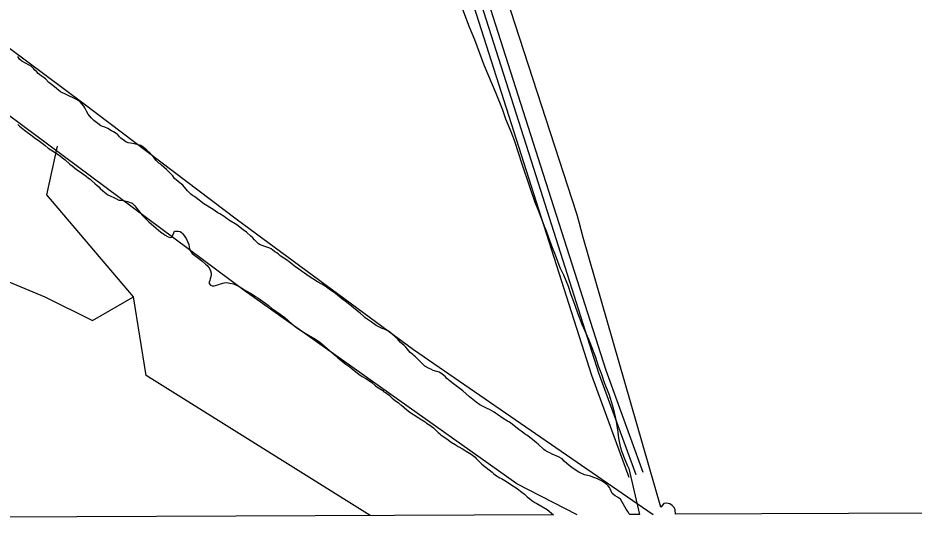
# Model space of a CAD drawing. Extents: x 3424494 to 3462436, y 522220 to 547718.
# Drawn here: x 3455520 to 3457300, y 527710 to 528723 of the extents above; entities that cross this region are included whole.
import ezdxf

# ---------------------------------------------------------------- set-up
doc = ezdxf.new("R2010")
doc.units = 0
for name, color, linetype in [('V-ROAD-CNTR', 7, 'Continuous'), ('V-SITE-VEGE', 7, 'Continuous'), ('V-TOPO-SHOR', 7, 'Continuous')]:
    doc.layers.add(name, color=color, linetype=linetype)

msp = doc.modelspace()

# ---------------------------------------------------------------- linework, layer by layer
at = {"layer": 'V-ROAD-CNTR'}
for points in [[(3455547.6, 531500.2), (3455593.5, 531396.4), (3455843.5, 530642.5), (3456047.2, 530006), (3456315.1, 529191), (3456558.3, 528429.4), (3456687.6, 528023.3), (3456761.4, 527821.3)], [(3455520.1, 531488.1), (3455565.5, 531385.6), (3455815, 530633.2), (3456018.6, 529996.7), (3456286.5, 529181.7), (3456529.7, 528420.3), (3456659.2, 528013.6), (3456733.3, 527811)], [(3455533.8, 531494.1), (3455579.5, 531391), (3455829.3, 530637.8), (3456032.9, 530001.4), (3456300.8, 529186.3), (3456544, 528424.8), (3456673.4, 528018.5), (3456747.3, 527816.2)]]:
    msp.add_lwpolyline(points, dxfattribs=at)
at = {"layer": 'V-SITE-VEGE'}
for p, q in [((3456630.3, 528333.9), (3456132.7, 529865.6)), ((3456403.2, 528740.5), (3456416.5, 528705.4)), ((3456416.5, 528705.4), (3456426.7, 528680)), ((3456426.7, 528680), (3456440.8, 528642.2)), ((3455523, 528641.2), (3455519.6, 528646.3)), ((3455527.8, 528637.2), (3455523, 528641.2)), ((3455542.3, 528629.4), (3455527.8, 528637.2)), ((3456440.8, 528642.2), (3456445.7, 528629.7)), ((3455546.7, 528626.3), (3455542.3, 528629.4)), ((3455551.3, 528622.4), (3455546.7, 528626.3)), ((3455553.8, 528619.3), (3455551.3, 528622.4)), ((3455557.5, 528615.8), (3455553.8, 528619.3)), ((3455560.5, 528612.8), (3455557.5, 528615.8)), ((3456445.7, 528629.7), (3456469.3, 528573.6)), ((3455566.2, 528608.1), (3455560.5, 528612.8)), ((3455572.2, 528603.9), (3455566.2, 528608.1)), ((3455574.5, 528601.8), (3455572.2, 528603.9)), ((3455581.2, 528595), (3455574.5, 528601.8)), ((3455589.5, 528588.7), (3455581.2, 528595)), ((3455596.4, 528582.8), (3455589.5, 528588.7)), ((3455601.6, 528578.6), (3455596.4, 528582.8)), ((3455604.9, 528576.3), (3455601.6, 528578.6)), ((3455616.9, 528569.9), (3455604.9, 528576.3)), ((3455619.9, 528568.9), (3455616.9, 528569.9)), ((3455623.5, 528567.1), (3455619.9, 528568.9)), ((3455628.4, 528564.9), (3455623.5, 528567.1)), ((3455636.5, 528561.1), (3455628.4, 528564.9)), ((3456469.3, 528573.6), (3456481.8, 528542.3)), ((3455639.7, 528559), (3455636.5, 528561.1)), ((3455643.4, 528556), (3455639.7, 528559)), ((3455647.3, 528552.5), (3455643.4, 528556)), ((3455651.2, 528547.6), (3455647.3, 528552.5)), ((3455652.8, 528544.3), (3455651.2, 528547.6)), ((3455656.2, 528537.8), (3455652.8, 528544.3)), ((3455659.8, 528531.8), (3455656.2, 528537.8)), ((3455665.6, 528524.8), (3455659.8, 528531.8)), ((3456481.8, 528542.3), (3456488.6, 528522.9)), ((3455520, 528511.5), (3455523.2, 528508.2)), ((3455523.2, 528508.2), (3455533.1, 528499.8)), ((3455670.8, 528519.1), (3455665.6, 528524.8)), ((3455678.6, 528513.1), (3455670.8, 528519.1)), ((3455684.6, 528508.8), (3455678.6, 528513.1)), ((3455688.3, 528507.4), (3455684.6, 528508.8)), ((3456488.6, 528522.9), (3456498.9, 528497.5)), ((3455533.1, 528499.8), (3455538.4, 528495.8)), ((3455538.4, 528495.8), (3455545.7, 528490.6)), ((3455545.7, 528490.6), (3455555.2, 528483.8)), ((3455692.7, 528506.2), (3455688.3, 528507.4)), ((3455698.9, 528503.4), (3455692.7, 528506.2)), ((3455706.1, 528498.7), (3455698.9, 528503.4)), ((3455710, 528496.8), (3455706.1, 528498.7)), ((3455715.3, 528493.7), (3455710, 528496.8)), ((3455717.8, 528491.9), (3455715.3, 528493.7)), ((3455721.5, 528487), (3455717.8, 528491.9)), ((3456498.9, 528497.5), (3456505.4, 528480.4)), ((3455555.2, 528483.8), (3455560.5, 528480.5)), ((3455560.5, 528480.5), (3455568, 528474)), ((3455568, 528474), (3455574, 528469.3)), ((3455724.5, 528483.9), (3455721.5, 528487)), ((3455734.1, 528477.1), (3455724.5, 528483.9)), ((3455738.8, 528475.2), (3455734.1, 528477.1)), ((3455743.4, 528474), (3455738.8, 528475.2)), ((3455750.6, 528472.8), (3455743.4, 528474)), ((3455753.8, 528472.5), (3455750.6, 528472.8)), ((3455764.2, 528469.4), (3455753.8, 528472.5)), ((3456505.4, 528480.4), (3456514.5, 528453.8)), ((3455574, 528469.3), (3455580.2, 528464.6)), ((3455580.2, 528464.6), (3455593.8, 528455.4)), ((3455593.8, 528455.4), (3455598.9, 528452.2)), ((3455768.8, 528466.4), (3455764.2, 528469.4)), ((3455775.5, 528461.2), (3455768.8, 528466.4)), ((3455782.8, 528454.2), (3455775.5, 528461.2)), ((3455598.9, 528452.2), (3455601.7, 528450.5)), ((3455601.7, 528450.5), (3455611.3, 528443.2)), ((3455611.3, 528443.2), (3455613.6, 528440.9)), ((3455613.6, 528440.9), (3455623.3, 528432.5)), ((3455786, 528450.5), (3455782.8, 528454.2)), ((3455788.5, 528447.9), (3455786, 528450.5)), ((3455790.4, 528445.3), (3455788.5, 528447.9)), ((3455794, 528440.7), (3455790.4, 528445.3)), ((3455799.8, 528434.8), (3455794, 528440.7)), ((3456514.5, 528453.8), (3456520.1, 528435.1)), ((3455623.3, 528432.5), (3455627.6, 528429)), ((3455627.6, 528429), (3455636.6, 528422.2)), ((3455636.6, 528422.2), (3455641.9, 528418.9)), ((3455802.3, 528433.2), (3455799.8, 528434.8)), ((3455805.3, 528430.6), (3455802.3, 528433.2)), ((3455810.8, 528426.2), (3455805.3, 528430.6)), ((3455815.2, 528422), (3455810.8, 528426.2)), ((3455827.8, 528409.1), (3455815.2, 528422)), ((3456520.1, 528435.1), (3456536.8, 528386.4)), ((3455641.9, 528418.9), (3455651.1, 528412.3)), ((3455651.1, 528412.3), (3455655.7, 528408.8)), ((3455655.7, 528408.8), (3455660.5, 528404.6)), ((3455660.5, 528404.6), (3455663.3, 528402.7)), ((3455663.3, 528402.7), (3455665.6, 528400.6)), ((3455831.2, 528404.2), (3455827.8, 528409.1)), ((3455838.6, 528397.9), (3455831.2, 528404.2)), ((3455665.6, 528400.6), (3455673.4, 528393.8)), ((3455673.4, 528393.8), (3455676.9, 528391)), ((3455676.9, 528391), (3455680.8, 528387.5)), ((3455680.8, 528387.5), (3455683.5, 528384.2)), ((3455683.5, 528384.2), (3455688.6, 528379.3)), ((3455842.3, 528395.1), (3455838.6, 528397.9)), ((3455847.3, 528390.9), (3455842.3, 528395.1)), ((3455856.7, 528379.9), (3455847.3, 528390.9)), ((3456536.8, 528386.4), (3456547, 528357.2)), ((3455688.6, 528379.3), (3455695, 528374.4)), ((3455695, 528374.4), (3455698.5, 528372)), ((3455698.5, 528372), (3455701.7, 528370.2)), ((3455701.7, 528370.2), (3455713, 528365)), ((3455859.5, 528377.1), (3455856.7, 528379.9)), ((3455863.8, 528373.1), (3455859.5, 528377.1)), ((3455866.8, 528370.5), (3455863.8, 528373.1)), ((3455869.4, 528368.9), (3455866.8, 528370.5)), ((3455874, 528365.4), (3455869.4, 528368.9)), ((3455713, 528365), (3455715.8, 528363.8)), ((3455715.8, 528363.8), (3455720.4, 528361.4)), ((3455720.4, 528361.4), (3455723.8, 528360.9)), ((3455723.8, 528360.9), (3455732.4, 528359.5)), ((3455732.4, 528359.5), (3455737.9, 528358.3)), ((3455737.9, 528358.3), (3455743, 528356.6)), ((3455743, 528356.6), (3455746.7, 528354.9)), ((3455746.7, 528354.9), (3455752.2, 528349.8)), ((3455752.2, 528349.8), (3455755.9, 528344.4)), ((3455889.6, 528353.9), (3455874, 528365.4)), ((3455907.8, 528342.4), (3455889.6, 528353.9)), ((3456547, 528357.2), (3456554.6, 528338.1)), ((3455755.9, 528344.4), (3455766.9, 528331.4)), ((3455766.9, 528331.4), (3455771.5, 528326.5)), ((3455917.3, 528336), (3455907.8, 528342.4)), ((3455921.4, 528333.7), (3455917.3, 528336)), ((3455929.5, 528328.7), (3455921.4, 528333.7)), ((3456554.6, 528338.1), (3456565.2, 528309.2)), ((3456634.9, 528317.5), (3456630.3, 528333.9)), ((3455771.5, 528326.5), (3455780, 528318)), ((3455780, 528318), (3455794.9, 528305.2)), ((3455932.9, 528326.2), (3455929.5, 528328.7)), ((3455940.5, 528320.8), (3455932.9, 528326.2)), ((3455954.6, 528312.3), (3455940.5, 528320.8)), ((3456642.4, 528287.2), (3456634.9, 528317.5)), ((3455794.9, 528305.2), (3455799.3, 528301.2)), ((3455799.3, 528301.2), (3455806.6, 528295.8)), ((3455806.6, 528295.8), (3455809.4, 528294.2)), ((3455826.7, 528288.4), (3455830.8, 528299.8)), ((3455830.8, 528299.8), (3455838.4, 528299.7)), ((3455838.4, 528299.7), (3455842.6, 528299)), ((3455842.6, 528299), (3455845.1, 528297.1)), ((3455845.1, 528297.1), (3455847.8, 528294)), ((3455967.7, 528302.5), (3455954.6, 528312.3)), ((3455974.1, 528297.8), (3455967.7, 528302.5)), ((3455982.8, 528289.6), (3455974.1, 528297.8)), ((3456565.2, 528309.2), (3456569, 528299.9)), ((3456569, 528299.9), (3456579.7, 528270.6)), ((3455809.4, 528294.2), (3455812.6, 528291.6)), ((3455812.6, 528291.6), (3455818.6, 528288.3)), ((3455818.6, 528288.3), (3455823.9, 528287.1)), ((3455823.9, 528287.1), (3455826.7, 528288.4)), ((3455847.8, 528294), (3455854, 528285.2)), ((3455854, 528285.2), (3455857, 528279.1)), ((3455857, 528279.1), (3455859.2, 528273.3)), ((3455986.1, 528286.8), (3455982.8, 528289.6)), ((3455990.2, 528282.3), (3455986.1, 528286.8)), ((3455993.4, 528279.1), (3455990.2, 528282.3)), ((3455995.7, 528276.5), (3455993.4, 528279.1)), ((3456797, 527751.4), (3456642.4, 528287.2)), ((3455859.2, 528273.3), (3455860.1, 528267.5)), ((3455860.1, 528267.5), (3455861.2, 528262.7)), ((3455861.2, 528262.7), (3455863.8, 528258.9)), ((3455863.8, 528258.9), (3455866.3, 528255.4)), ((3455998, 528274.4), (3455995.7, 528276.5)), ((3456001, 528272.5), (3455998, 528274.4)), ((3456004.9, 528270.9), (3456001, 528272.5)), ((3456010.7, 528269.4), (3456004.9, 528270.9)), ((3456016.5, 528267.3), (3456010.7, 528269.4)), ((3456020.2, 528265.6), (3456016.5, 528267.3)), ((3456022.9, 528264.2), (3456020.2, 528265.6)), ((3456026.4, 528261.9), (3456022.9, 528264.2)), ((3456030.3, 528258.8), (3456026.4, 528261.9)), ((3456579.7, 528270.6), (3456586.9, 528252.7)), ((3455866.3, 528255.4), (3455868.6, 528253.1)), ((3455868.6, 528253.1), (3455881.9, 528243.5)), ((3455881.9, 528243.5), (3455885.1, 528240.7)), ((3456034.4, 528256.5), (3456030.3, 528258.8)), ((3456037.9, 528253.7), (3456034.4, 528256.5)), ((3456040.6, 528250.8), (3456037.9, 528253.7)), ((3456055.6, 528241.2), (3456040.6, 528250.8)), ((3456072.2, 528228.3), (3456055.6, 528241.2)), ((3456586.9, 528252.7), (3456596.4, 528227.7)), ((3455885.1, 528240.7), (3455892.9, 528234.3)), ((3455892.9, 528234.3), (3455895.9, 528231.5)), ((3455895.9, 528231.5), (3455898.7, 528227.8)), ((3455898.7, 528227.8), (3455900.7, 528225.2)), ((3455900.7, 528225.2), (3455902.8, 528221.1)), ((3456075.6, 528226), (3456072.2, 528228.3)), ((3456085.1, 528219), (3456075.6, 528226)), ((3456596.4, 528227.7), (3456603.6, 528212.9)), ((3455903.4, 528209), (3455902.2, 528204.8)), ((3455902.8, 528221.1), (3455903.9, 528216.4)), ((3455903.9, 528213.2), (3455903.4, 528209)), ((3455903.9, 528216.4), (3455903.9, 528213.2)), ((3456089, 528215.9), (3456085.1, 528219)), ((3456098.2, 528209.6), (3456089, 528215.9)), ((3456105.5, 528204.6), (3456098.2, 528209.6)), ((3456603.6, 528212.9), (3456612.7, 528190.3)), ((3455901, 528201.4), (3455899.6, 528198.4)), ((3455899.6, 528198.4), (3455899.8, 528195.4)), ((3455899.8, 528195.4), (3455902.3, 528192.1)), ((3455902.2, 528204.8), (3455901, 528201.4)), ((3455902.3, 528192.1), (3455906, 528190.9)), ((3455906, 528190.9), (3455909.9, 528191.3)), ((3455909.9, 528191.3), (3455919.2, 528193.6)), ((3455919.2, 528193.6), (3455922.2, 528194.7)), ((3455922.2, 528194.7), (3455929.9, 528196.9)), ((3455929.9, 528196.9), (3455934.5, 528197.4)), ((3455934.5, 528197.4), (3455941, 528196.6)), ((3455941, 528196.6), (3455948.2, 528194.7)), ((3455948.2, 528194.7), (3455956.7, 528190.9)), ((3455956.7, 528190.9), (3455961.8, 528188.1)), ((3455961.8, 528188.1), (3455968.9, 528183.9)), ((3456115.2, 528198.8), (3456105.5, 528204.6)), ((3456123.5, 528194.3), (3456115.2, 528198.8)), ((3456130.2, 528190.1), (3456123.5, 528194.3)), ((3456135.3, 528186.5), (3456130.2, 528190.1)), ((3456612.7, 528190.3), (3456617.3, 528175.8)), ((3455968.9, 528183.9), (3455980.7, 528177.3)), ((3455980.7, 528177.3), (3455985.1, 528174.7)), ((3455985.1, 528174.7), (3455991.7, 528170)), ((3455991.7, 528170), (3455996.3, 528166.9)), ((3456138.7, 528184), (3456135.3, 528186.5)), ((3456144.7, 528180), (3456138.7, 528184)), ((3456150.7, 528175.5), (3456144.7, 528180)), ((3456166.3, 528163.1), (3456150.7, 528175.5)), ((3456617.3, 528175.8), (3456626, 528152.8)), ((3455996.3, 528166.9), (3456016.8, 528152.4)), ((3456016.8, 528152.4), (3456024.6, 528146.1)), ((3456169.8, 528160.7), (3456166.3, 528163.1)), ((3456176.2, 528155.8), (3456169.8, 528160.7)), ((3456182.4, 528150.9), (3456176.2, 528155.8)), ((3456626, 528152.8), (3456631.3, 528137.6)), ((3456024.6, 528146.1), (3456029.5, 528142.8)), ((3456029.5, 528142.8), (3456032.2, 528140.7)), ((3456032.2, 528140.7), (3456041, 528135)), ((3456041, 528135), (3456046.5, 528130.6)), ((3456193.7, 528141.3), (3456182.4, 528150.9)), ((3456199.7, 528136.6), (3456193.7, 528141.3)), ((3456206.3, 528130.8), (3456199.7, 528136.6)), ((3456631.3, 528137.6), (3456640, 528115)), ((3456046.5, 528130.6), (3456049.3, 528128.9)), ((3456049.3, 528128.9), (3456064.4, 528115.6)), ((3456209.3, 528128.4), (3456206.3, 528130.8)), ((3456213.5, 528124.9), (3456209.3, 528128.4)), ((3456221.7, 528119.3), (3456213.5, 528124.9)), ((3456231.6, 528112.2), (3456221.7, 528119.3)), ((3456064.4, 528115.6), (3456074.3, 528107.9)), ((3456074.3, 528107.9), (3456078, 528104.8)), ((3456078, 528104.8), (3456087, 528098.7)), ((3456236.7, 528109.7), (3456231.6, 528112.2)), ((3456243.6, 528106.6), (3456236.7, 528109.7)), ((3456248, 528104.9), (3456243.6, 528106.6)), ((3456255.9, 528101.1), (3456248, 528104.9)), ((3456262.1, 528096.5), (3456255.9, 528101.1)), ((3456640, 528115), (3456645.7, 528101.4)), ((3456645.7, 528101.4), (3456653.4, 528085)), ((3456087, 528098.7), (3456093.9, 528095)), ((3456093.9, 528095), (3456105.4, 528088.4)), ((3456105.4, 528088.4), (3456109.1, 528086.5)), ((3456109.1, 528086.5), (3456119.7, 528079)), ((3456270.8, 528088.7), (3456262.1, 528096.5)), ((3456274, 528085.5), (3456270.8, 528088.7)), ((3456279.5, 528079.4), (3456274, 528085.5)), ((3456653.4, 528085), (3456658.7, 528072.1)), ((3456119.7, 528079), (3456123.4, 528075.7)), ((3456123.4, 528075.7), (3456127.5, 528072.4)), ((3456127.5, 528072.4), (3456133.3, 528067)), ((3456133.3, 528067), (3456142.7, 528059.3)), ((3456287.1, 528072.4), (3456279.5, 528079.4)), ((3456290.3, 528069.1), (3456287.1, 528072.4)), ((3456294, 528065.1), (3456290.3, 528069.1)), ((3456299, 528058.8), (3456294, 528065.1)), ((3456658.7, 528072.1), (3456667.4, 528049.1)), ((3456142.7, 528059.3), (3456151.4, 528051.8)), ((3456151.4, 528051.8), (3456155.3, 528048.3)), ((3456155.3, 528048.3), (3456165.2, 528040.1)), ((3456304.1, 528054.8), (3456299, 528058.8)), ((3456306.6, 528052.5), (3456304.1, 528054.8)), ((3456309.6, 528050.2), (3456306.6, 528052.5)), ((3456314, 528046.2), (3456309.6, 528050.2)), ((3456316.7, 528042.9), (3456314, 528046.2)), ((3456667.4, 528049.1), (3456672.7, 528032)), ((3456165.2, 528040.1), (3456171.2, 528035.7)), ((3456171.2, 528035.7), (3456175.6, 528032.6)), ((3456175.6, 528032.6), (3456179.5, 528030)), ((3456179.5, 528030), (3456184.1, 528026)), ((3456319.5, 528040.1), (3456316.7, 528042.9)), ((3456324.5, 528035.2), (3456319.5, 528040.1)), ((3456328.4, 528031.7), (3456324.5, 528035.2)), ((3456336.7, 528026.8), (3456328.4, 528031.7)), ((3456672.7, 528032), (3456678.8, 528015.6)), ((3456184.1, 528026), (3456191.4, 528020)), ((3456191.4, 528020), (3456197.4, 528015.5)), ((3456197.4, 528015.5), (3456203.6, 528011.3)), ((3456203.6, 528011.3), (3456211, 528006.8)), ((3456340, 528025.3), (3456336.7, 528026.8)), ((3456345, 528022.7), (3456340, 528025.3)), ((3456352.2, 528020.8), (3456345, 528022.7)), ((3456356.8, 528019.4), (3456352.2, 528020.8)), ((3456360.3, 528017.7), (3456356.8, 528019.4)), ((3456365.6, 528013.8), (3456360.3, 528017.7)), ((3456369, 528010), (3456365.6, 528013.8)), ((3456372.2, 528007), (3456369, 528010)), ((3456678.8, 528015.6), (3456684.5, 527999.2)), ((3456211, 528006.8), (3456220, 528001.2)), ((3456220, 528001.2), (3456223, 527998.8)), ((3456223, 527998.8), (3456230.1, 527992.5)), ((3456230.1, 527992.5), (3456233.1, 527990.4)), ((3456378.7, 528001.4), (3456372.2, 528007)), ((3456382.3, 527998.3), (3456378.7, 528001.4)), ((3456390.8, 527992.2), (3456382.3, 527998.3)), ((3456395.9, 527988.5), (3456390.8, 527992.2)), ((3456684.5, 527999.2), (3456694.4, 527974.6)), ((3456233.1, 527990.4), (3456244.6, 527982.9)), ((3456244.6, 527982.9), (3456247.1, 527980.8)), ((3456247.1, 527980.8), (3456249.9, 527978.9)), ((3456249.9, 527978.9), (3456257.5, 527974)), ((3456398.4, 527986.4), (3456395.9, 527988.5)), ((3456404, 527982.4), (3456398.4, 527986.4)), ((3456416.8, 527970.7), (3456404, 527982.4)), ((3456694.4, 527974.6), (3456702.3, 527948.1)), ((3456257.5, 527974), (3456260.3, 527971.2)), ((3456260.3, 527971.2), (3456263.5, 527968.1)), ((3456263.5, 527968.1), (3456266.9, 527965.1)), ((3456266.9, 527965.1), (3456271.7, 527961.3)), ((3456271.7, 527961.3), (3456275, 527959.2)), ((3456275, 527959.2), (3456279.1, 527955.7)), ((3456420, 527967.9), (3456416.8, 527970.7)), ((3456430.4, 527959.7), (3456420, 527967.9)), ((3456437.5, 527955), (3456430.4, 527959.7)), ((3456279.1, 527955.7), (3456281.9, 527953.8)), ((3456281.9, 527953.8), (3456287.2, 527949.4)), ((3456287.2, 527949.4), (3456292.7, 527944.5)), ((3456292.7, 527944.5), (3456298.7, 527940)), ((3456298.7, 527940), (3456314.8, 527929.9)), ((3456452.1, 527947.4), (3456437.5, 527955)), ((3456456.9, 527945.3), (3456452.1, 527947.4)), ((3456465.9, 527940.4), (3456456.9, 527945.3)), ((3456468.7, 527938.5), (3456465.9, 527940.4)), ((3456702.3, 527948.1), (3456706.4, 527931)), ((3456314.8, 527929.9), (3456318.9, 527926.9)), ((3456318.9, 527926.9), (3456322.4, 527925.2)), ((3456322.4, 527925.2), (3456328.6, 527921.2)), ((3456328.6, 527921.2), (3456331.8, 527918.4)), ((3456472.3, 527935.7), (3456468.7, 527938.5)), ((3456483.8, 527927.7), (3456472.3, 527935.7)), ((3456492.4, 527922.3), (3456483.8, 527927.7)), ((3456496.3, 527920.2), (3456492.4, 527922.3)), ((3456706.4, 527931), (3456709, 527917.4)), ((3456331.8, 527918.4), (3456338, 527914.2)), ((3456338, 527914.2), (3456341, 527912.3)), ((3456341, 527912.3), (3456345.4, 527909.3)), ((3456345.4, 527909.3), (3456354.8, 527899.7)), ((3456498.8, 527918.5), (3456496.3, 527920.2)), ((3456504.8, 527913.6), (3456498.8, 527918.5)), ((3456512.2, 527907.8), (3456504.8, 527913.6)), ((3456524.6, 527898.6), (3456512.2, 527907.8)), ((3456709, 527917.4), (3456711.6, 527900.3)), ((3456354.8, 527899.7), (3456357.6, 527897.6)), ((3456357.6, 527897.6), (3456360.3, 527895.2)), ((3456360.3, 527895.2), (3456368.6, 527889.1)), ((3456368.6, 527889.1), (3456371.8, 527887)), ((3456371.8, 527887), (3456377.6, 527882.6)), ((3456528.3, 527896), (3456524.6, 527898.6)), ((3456530.8, 527894.4), (3456528.3, 527896)), ((3456542.1, 527886.2), (3456530.8, 527894.4)), ((3456549.7, 527879.4), (3456542.1, 527886.2)), ((3456711.6, 527900.3), (3456713, 527888.6)), ((3456713, 527888.6), (3456716.4, 527872.2)), ((3456377.6, 527882.6), (3456380.8, 527880.4)), ((3456380.8, 527880.4), (3456388.4, 527875.7)), ((3456388.4, 527875.7), (3456394.4, 527871.7)), ((3456394.4, 527871.7), (3456403.2, 527867.5)), ((3456403.2, 527867.5), (3456406.2, 527865.4)), ((3456553.3, 527876.8), (3456549.7, 527879.4)), ((3456564.8, 527866.1), (3456553.3, 527876.8)), ((3456716.4, 527872.2), (3456719.4, 527861.7)), ((3456406.2, 527865.4), (3456410.5, 527862.8)), ((3456410.5, 527862.8), (3456416.8, 527858.8)), ((3456416.8, 527858.8), (3456420.4, 527856.7)), ((3456420.4, 527856.7), (3456428, 527850.8)), ((3456428, 527850.8), (3456430.3, 527848.3)), ((3456567.4, 527864.2), (3456564.8, 527866.1)), ((3456573.3, 527860.6), (3456567.4, 527864.2)), ((3456576.3, 527859.2), (3456573.3, 527860.6)), ((3456581.2, 527856.6), (3456576.3, 527859.2)), ((3456593.9, 527851.7), (3456581.2, 527856.6)), ((3456600.8, 527847.4), (3456593.9, 527851.7)), ((3456719.4, 527861.7), (3456725.5, 527846.1)), ((3456430.3, 527848.3), (3456441.6, 527837)), ((3456441.6, 527837), (3456462, 527820.9)), ((3456604.7, 527843.2), (3456600.8, 527847.4)), ((3456610, 527838.5), (3456604.7, 527843.2)), ((3456618.5, 527831.8), (3456610, 527838.5)), ((3456624.7, 527826.8), (3456618.5, 527831.8)), ((3456725.5, 527846.1), (3456730.4, 527835.2)), ((3456730.4, 527835.2), (3456733.1, 527828.2)), ((3456462, 527820.9), (3456464.8, 527818.5)), ((3456464.8, 527818.5), (3456468.9, 527815.3)), ((3456468.9, 527815.3), (3456477.5, 527810.1)), ((3456634.1, 527821.2), (3456624.7, 527826.8)), ((3456645.2, 527816), (3456634.1, 527821.2)), ((3456648.7, 527814.8), (3456645.2, 527816)), ((3456657, 527812.9), (3456648.7, 527814.8)), ((3456733.1, 527828.2), (3456754.9, 527737.2)), ((3456477.5, 527810.1), (3456480.7, 527808.7)), ((3456480.7, 527808.7), (3456490.4, 527802.8)), ((3456490.4, 527802.8), (3456502.8, 527793.6)), ((3456661.8, 527811.2), (3456657, 527812.9)), ((3456668.1, 527808.8), (3456661.8, 527811.2)), ((3456672.2, 527807.4), (3456668.1, 527808.8)), ((3456678, 527804.6), (3456672.2, 527807.4)), ((3456682.6, 527802), (3456678, 527804.6)), ((3456690, 527796.6), (3456682.6, 527802)), ((3456692.5, 527793.8), (3456690, 527796.6)), ((3456502.8, 527793.6), (3456509.9, 527789.6)), ((3456509.9, 527789.6), (3456523.3, 527779.1)), ((3456523.3, 527779.1), (3456526, 527777.2)), ((3456694.8, 527790.8), (3456692.5, 527793.8)), ((3456696.6, 527788), (3456694.8, 527790.8)), ((3456698.4, 527783.3), (3456696.6, 527788)), ((3456700.5, 527778.9), (3456698.4, 527783.3)), ((3456706, 527774), (3456700.5, 527778.9)), ((3456526, 527777.2), (3456531.6, 527772.3)), ((3456531.6, 527772.3), (3456535.9, 527768.8)), ((3456535.9, 527768.8), (3456540.8, 527765)), ((3456540.8, 527765), (3456547, 527760.8)), ((3456547, 527760.8), (3456550.4, 527758.9)), ((3456710.6, 527771.6), (3456706, 527774)), ((3456716.8, 527767.2), (3456710.6, 527771.6)), ((3456722.1, 527757.9), (3456716.8, 527767.2)), ((3456550.4, 527758.9), (3456570.9, 527746.7)), ((3456570.9, 527746.7), (3456583.7, 527736.4)), ((3456725.5, 527752), (3456722.1, 527757.9)), ((3456728, 527747.4), (3456725.5, 527752)), ((3456731.4, 527742.7), (3456728, 527747.4)), ((3456797.5, 527752.3), (3456797, 527751.4)), ((3456803.1, 527758.8), (3456797.5, 527752.3)), ((3456808.2, 527759.6), (3456803.1, 527758.8)), ((3456814.7, 527758.2), (3456808.2, 527759.6)), ((3456819.8, 527754.7), (3456814.7, 527758.2)), ((3456823.2, 527750.7), (3456819.8, 527754.7)), ((3456825.3, 527746.3), (3456823.2, 527750.7)), ((3456826.4, 527737.5), (3456825.3, 527746.3)), ((3458456.2, 527744.8), (3456826.4, 527737.5)), ((3456583.7, 527736.4), (3450735, 527710)), ((3456734.4, 527738.3), (3456731.4, 527742.7)), ((3456735.4, 527737.1), (3456734.4, 527738.3)), ((3456754.9, 527737.2), (3456735.4, 527737.1))]:
    msp.add_line(p, q, dxfattribs=at)
at = {"layer": 'V-TOPO-SHOR'}
for points in [[(3452966.5, 530537.4), (3453691.9, 529990.3), (3453981.8, 529787.7), (3454293.1, 529555.3), (3454399.6, 529492.1), (3454480.7, 529403.2), (3454532, 529352.5), (3454689.6, 529259.7), (3455167.1, 528913.4), (3455286.5, 528824.7), (3455648.9, 528554.4), (3455955.9, 528322), (3456305.5, 528064.4), (3456782, 527737.3)], [(3456631.1, 527736.6), (3456510.7, 527797.6), (3455969.3, 528181.9), (3455389.4, 528612.7), (3454958.7, 528946.4), (3454673, 529166.1), (3454174.2, 529525.1), (3454110.3, 529571.5), (3453990.9, 529660.2), (3453871.5, 529757.4), (3453803.3, 529808.1), (3453432.3, 530078.4), (3453214.8, 530251.6), (3452892.1, 530477.6)], [(3453634.2, 529358.5), (3453967.2, 529158.3), (3454121.9, 529052.3), (3454336.2, 528875.3), (3454574.3, 528686.6), (3454752.8, 528568.7), (3454895.4, 528521.9), (3455061.7, 528463.4), (3455216.4, 528357.3), (3455347.3, 528263), (3455573.2, 528169.1), (3455668.3, 528122.1), (3455749.9, 528168.9)], [(3456219.4, 527734.8), (3455774.8, 528013), (3455749.9, 528168.9), (3455577.3, 528372), (3455598.6, 528468.5)]]:
    msp.add_lwpolyline(points, dxfattribs=at)

doc.saveas('drawing.dxf')
